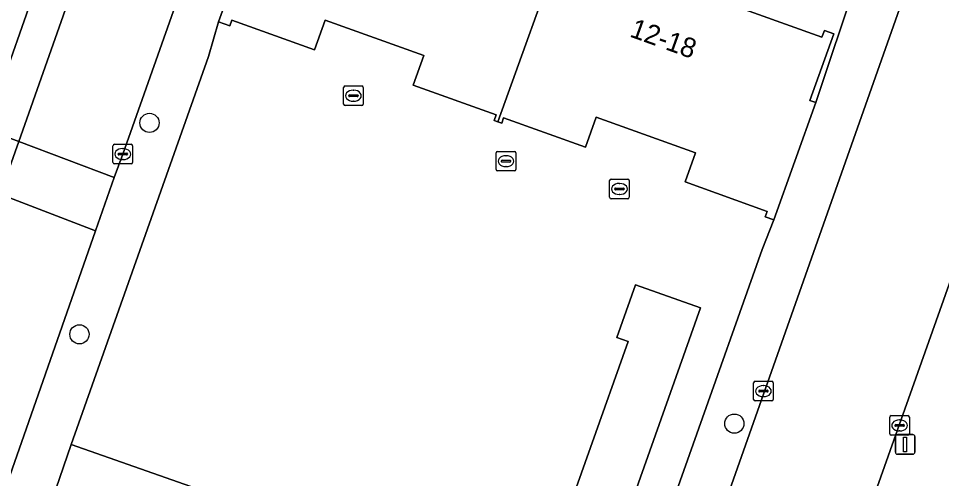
# Model space of a CAD drawing. Extents: x 163266 to 164362, y 381528 to 382286.
# Drawn here: x 163801.11 to 163848.12, y 381952.84 to 381976.3 of the extents above; entities that cross this region are included whole.
import ezdxf

# ---------------------------------------------------------------- set-up
doc = ezdxf.new("R2010")
doc.units = 0
for name, color, linetype in [('IMGEO_Boom', 7, 'Continuous'), ('IMGEO_Erf', 7, 'Continuous'), ('IMGEO_Kolk', 7, 'Continuous'), ('IMGEO_Lichtmast', 7, 'Continuous'), ('IMGEO_Pand', 7, 'Continuous'), ('IMGEO_Pand_nummerreeks', 7, 'Continuous'), ('IMGEO_Parkeervlak_open', 7, 'Continuous'), ('IMGEO_Rijbaan_lokaal_open', 7, 'Continuous'), ('IMGEO_Rioolput', 7, 'Continuous'), ('IMGEO_Voetpad_open', 7, 'Continuous')]:
    doc.layers.add(name, color=color, linetype=linetype)

msp = doc.modelspace()

# ---------------------------------------------------------------- linework, layer by layer
at = {"layer": 'IMGEO_Boom'}
for centre in [(163807.788, 381970.977), (163804.22, 381960.2), (163837.573, 381955.646)]:
    msp.add_circle(centre, 0.489, dxfattribs=at)
at = {"layer": 'IMGEO_Erf'}
for points in [[(163831.958, 381944.681), (163838.987, 381964.52), (163839.577, 381966.043), (163839.151, 381966.196), (163839.248, 381966.467), (163835.061, 381967.971), (163835.594, 381969.453), (163830.543, 381971.268), (163829.992, 381969.735), (163825.822, 381971.233), (163825.724, 381970.961), (163825.53, 381971.031), (163825.334, 381971.101), (163825.435, 381971.382), (163821.222, 381972.896), (163821.767, 381974.414), (163816.733, 381976.223), (163816.185, 381974.698), (163811.976, 381976.21), (163811.873, 381975.925), (163811.309, 381976.127), (163810.793, 381974.367), (163803.805, 381954.586), (163826.874, 381946.478)], [(163828.328, 381949.018), (163832.162, 381959.838), (163831.584, 381960.042), (163832.533, 381962.721), (163835.853, 381961.544), (163830.109, 381945.332)]]:
    msp.add_lwpolyline(points, dxfattribs=at)
at = {"layer": 'IMGEO_Kolk'}
for p, q in [((163805.929, 381968.962), (163805.929, 381969.814)), ((163806.004, 381969.888), (163806.856, 381969.888)), ((163806.417, 381969.668), (163806.442, 381969.668)), ((163806.93, 381969.814), (163806.93, 381968.962)), ((163806.188, 381969.382), (163806.188, 381969.394)), ((163806.626, 381969.345), (163806.228, 381969.345)), ((163806.231, 381969.431), (163806.629, 381969.431)), ((163806.44, 381969.108), (163806.415, 381969.108)), ((163806.672, 381969.394), (163806.672, 381969.382)), ((163806.856, 381968.888), (163806.004, 381968.888)), ((163838.628, 381957.802), (163839.48, 381957.802)), ((163838.553, 381956.876), (163838.553, 381957.728)), ((163838.855, 381957.345), (163839.253, 381957.345)), ((163839.041, 381957.582), (163839.066, 381957.582)), ((163839.554, 381957.728), (163839.554, 381956.876)), ((163838.812, 381957.296), (163838.812, 381957.308)), ((163839.25, 381957.259), (163838.852, 381957.259)), ((163839.064, 381957.022), (163839.039, 381957.022)), ((163839.296, 381957.308), (163839.296, 381957.296)), ((163839.48, 381956.802), (163838.628, 381956.802)), ((163845.488, 381955.126), (163845.488, 381955.978)), ((163845.563, 381956.052), (163846.415, 381956.052)), ((163846.489, 381955.978), (163846.489, 381955.126)), ((163845.747, 381955.546), (163845.747, 381955.558)), ((163846.185, 381955.509), (163845.787, 381955.509)), ((163845.79, 381955.595), (163846.188, 381955.595)), ((163845.976, 381955.832), (163846.001, 381955.832)), ((163846.231, 381955.558), (163846.231, 381955.546)), ((163846.415, 381955.052), (163845.563, 381955.052)), ((163845.999, 381955.272), (163845.974, 381955.272))]:
    msp.add_line(p, q, dxfattribs=at)
for points in [[(163805.929, 381968.962), (163805.929, 381969.814)], [(163806.004, 381969.888), (163806.856, 381969.888)], [(163806.93, 381969.814), (163806.93, 381968.962)], [(163806.856, 381968.888), (163806.004, 381968.888)], [(163838.628, 381957.802), (163839.48, 381957.802)], [(163838.553, 381956.876), (163838.553, 381957.728)], [(163839.554, 381957.728), (163839.554, 381956.876)], [(163839.48, 381956.802), (163838.628, 381956.802)], [(163845.488, 381955.126), (163845.488, 381955.978)], [(163845.563, 381956.052), (163846.415, 381956.052)], [(163846.489, 381955.978), (163846.489, 381955.126)], [(163846.415, 381955.052), (163845.563, 381955.052)]]:
    msp.add_lwpolyline(points, dxfattribs=at)
for centre, radius, start, end in [((163806.006, 381969.812), 0.0765, 91.552, 178.448), ((163806.006, 381969.812), 0.0765, 91.552, 178.448), ((163806.854, 381969.812), 0.0765, 1.552, 88.448), ((163806.854, 381969.812), 0.0765, 1.552, 88.448), ((163806.228, 381969.391), 0.0403, 85.8775, 175.7526), ((163806.225, 381969.381), 0.0366, 178.938, 274.7102), ((163806.629, 381969.388), 0.043, 264.8664, 352.4533), ((163806.633, 381969.393), 0.0386, 1.7309, 96.639), ((163806.006, 381968.964), 0.0765, 181.552, 268.448), ((163806.006, 381968.964), 0.0765, 181.552, 268.448), ((163806.854, 381968.964), 0.0765, 271.552, 358.448), ((163806.854, 381968.964), 0.0765, 271.552, 358.448), ((163838.63, 381957.726), 0.0765, 91.552, 178.448), ((163838.63, 381957.726), 0.0765, 91.552, 178.448), ((163839.478, 381957.726), 0.0765, 1.552, 88.448), ((163839.478, 381957.726), 0.0765, 1.552, 88.448), ((163838.852, 381957.305), 0.0403, 85.8775, 175.7526), ((163839.257, 381957.307), 0.0386, 1.7309, 96.639), ((163838.63, 381956.878), 0.0765, 181.552, 268.448), ((163838.63, 381956.878), 0.0765, 181.552, 268.448), ((163838.849, 381957.295), 0.0366, 178.938, 274.7102), ((163839.253, 381957.302), 0.043, 264.8664, 352.4533), ((163839.478, 381956.878), 0.0765, 271.552, 358.448), ((163839.478, 381956.878), 0.0765, 271.552, 358.448), ((163845.565, 381955.976), 0.0765, 91.552, 178.448), ((163845.565, 381955.976), 0.0765, 91.552, 178.448), ((163846.413, 381955.976), 0.0765, 1.552, 88.448), ((163846.413, 381955.976), 0.0765, 1.552, 88.448), ((163845.787, 381955.555), 0.0403, 85.8775, 175.7526), ((163845.784, 381955.545), 0.0366, 178.938, 274.7102), ((163846.188, 381955.552), 0.043, 264.8664, 352.4533), ((163846.192, 381955.557), 0.0386, 1.7309, 96.639), ((163845.565, 381955.128), 0.0765, 181.552, 268.448), ((163845.565, 381955.128), 0.0765, 181.552, 268.448), ((163846.413, 381955.128), 0.0765, 271.552, 358.448), ((163846.413, 381955.128), 0.0765, 271.552, 358.448)]:
    msp.add_arc(centre, radius, start, end, dxfattribs=at)
for centre, major_axis, ratio, start_param, end_param in [((163806.416, 381969.388), (-0.387, 0.002), 0.722429, 4.712389, 7.853982), ((163806.441, 381969.388), (-0.39, 0.002), 0.717154, 1.570796, 4.712389), ((163839.04, 381957.302), (-0.387, 0.002), 0.722429, 4.712389, 7.853982), ((163839.065, 381957.302), (-0.39, 0.002), 0.717154, 1.570796, 4.712389), ((163845.975, 381955.552), (-0.387, 0.002), 0.722429, 4.712389, 7.853982), ((163846, 381955.552), (-0.39, 0.002), 0.717154, 1.570796, 4.712389)]:
    msp.add_ellipse(centre, major_axis=major_axis, ratio=ratio, start_param=start_param, end_param=end_param, dxfattribs=at)
at = {"layer": 'IMGEO_Lichtmast'}
for p, q in [((163845.776, 381954.187), (163845.776, 381954.987)), ((163845.776, 381954.987), (163845.776, 381954.187)), ((163845.876, 381955.087), (163846.666, 381955.087)), ((163846.666, 381955.087), (163845.876, 381955.087)), ((163846.766, 381954.987), (163846.766, 381954.187)), ((163846.766, 381954.187), (163846.766, 381954.987)), ((163846.666, 381954.087), (163845.876, 381954.087)), ((163845.876, 381954.087), (163846.666, 381954.087))]:
    msp.add_line(p, q, dxfattribs=at)
msp.add_lwpolyline([(163846.196, 381954.962), (163846.346, 381954.962), (163846.346, 381954.212), (163846.196, 381954.212), (163846.196, 381954.962)], dxfattribs=at)
for centre, start, end in [((163845.876, 381954.987), 90, 180), ((163845.876, 381954.987), 90, 180), ((163846.666, 381954.987), 0, 90), ((163846.666, 381954.987), 360, 90), ((163845.876, 381954.187), 180, 270), ((163845.876, 381954.187), 180, 270), ((163846.666, 381954.187), 270, 0), ((163846.666, 381954.187), 270, 0)]:
    msp.add_arc(centre, 0.1, start, end, dxfattribs=at)
at = {"layer": 'IMGEO_Pand'}
for points in [[(163828.903, 381980.425), (163828.559, 381980.548), (163828.422, 381980.167), (163823.28, 381982.014), (163823.397, 381982.338), (163820.445, 381983.398), (163820.345, 381983.12), (163815.185, 381984.974), (163815.309, 381985.319), (163814.969, 381985.441), (163813.733, 381981.999), (163813.455, 381982.099), (163811.309, 381976.127), (163811.873, 381975.925), (163811.976, 381976.21), (163816.185, 381974.698), (163816.733, 381976.223), (163821.767, 381974.414), (163821.222, 381972.896), (163825.435, 381971.382), (163825.334, 381971.101), (163825.53, 381971.031)], [(163842.633, 381975.524), (163842.158, 381975.695), (163842.033, 381975.347), (163836.947, 381977.174), (163837.067, 381977.508), (163834.065, 381978.587), (163833.943, 381978.247), (163828.88, 381980.065), (163828.997, 381980.391), (163828.903, 381980.425), (163825.53, 381971.031), (163825.724, 381970.961), (163825.822, 381971.233), (163829.992, 381969.735), (163830.543, 381971.268), (163835.594, 381969.453), (163835.061, 381967.971), (163839.248, 381966.467), (163839.151, 381966.196), (163839.577, 381966.043), (163841.722, 381972.015), (163841.412, 381972.127)], [(163830.109, 381945.332), (163835.853, 381961.544), (163832.533, 381962.721), (163831.584, 381960.042), (163832.162, 381959.838), (163828.328, 381949.018), (163827.835, 381949.192), (163826.874, 381946.478)]]:
    msp.add_lwpolyline(points, close=True, dxfattribs=at)
at = {"layer": 'IMGEO_Parkeervlak_open'}
msp.add_lwpolyline([(163805.827, 381988.862), (163805.61, 381988.213), (163799.456, 381970.657), (163801.126, 381970.028), (163808.551, 381991.106)], dxfattribs=at)
msp.add_lwpolyline([(163800.18, 381967.343), (163801.126, 381970.028), (163799.456, 381970.657), (163798.523, 381967.981)], close=True, dxfattribs=at)
at = {"layer": 'IMGEO_Rijbaan_lokaal_open'}
for points in [[(163808.594, 381991.228), (163808.551, 381991.106), (163801.126, 381970.028), (163805.994, 381968.193), (163806.429, 381969.388), (163813.264, 381988.782)], [(163846.791, 381979.115), (163802.089, 381852.268)], [(163809.12, 381850.886), (163812.108, 381859.471), (163812.258, 381859.902), (163813.491, 381863.443), (163822.962, 381890.652), (163851.893, 381972.292)]]:
    msp.add_lwpolyline(points, dxfattribs=at)
for points in [[(163805.994, 381968.193), (163801.126, 381970.028), (163800.18, 381967.343), (163805.033, 381965.475)], [(163800.18, 381967.343), (163780.576, 381911.693), (163785.506, 381909.865), (163785.986, 381911.164), (163792.763, 381930.564), (163799.926, 381950.899), (163805.033, 381965.475)]]:
    msp.add_lwpolyline(points, close=True, dxfattribs=at)
at = {"layer": 'IMGEO_Rioolput'}
for p, q in [((163817.749, 381972.863), (163818.601, 381972.863)), ((163817.674, 381971.937), (163817.674, 381972.789)), ((163817.933, 381972.357), (163817.933, 381972.369)), ((163817.976, 381972.406), (163818.374, 381972.406)), ((163818.162, 381972.643), (163818.187, 381972.643)), ((163818.417, 381972.369), (163818.417, 381972.357)), ((163818.675, 381972.789), (163818.675, 381971.937)), ((163818.371, 381972.32), (163817.973, 381972.32)), ((163818.185, 381972.083), (163818.16, 381972.083)), ((163818.601, 381971.863), (163817.749, 381971.863)), ((163825.443, 381968.6), (163825.443, 381969.452)), ((163825.518, 381969.526), (163826.37, 381969.526)), ((163825.745, 381969.069), (163826.143, 381969.069)), ((163825.931, 381969.306), (163825.956, 381969.306)), ((163826.444, 381969.452), (163826.444, 381968.6)), ((163825.702, 381969.02), (163825.702, 381969.032)), ((163826.14, 381968.983), (163825.742, 381968.983)), ((163825.954, 381968.746), (163825.929, 381968.746)), ((163826.186, 381969.032), (163826.186, 381969.02)), ((163826.37, 381968.526), (163825.518, 381968.526)), ((163831.222, 381967.183), (163831.222, 381968.035)), ((163831.297, 381968.109), (163832.149, 381968.109)), ((163831.524, 381967.652), (163831.922, 381967.652)), ((163831.71, 381967.889), (163831.735, 381967.889)), ((163832.223, 381968.035), (163832.223, 381967.183)), ((163831.481, 381967.603), (163831.481, 381967.615)), ((163831.919, 381967.566), (163831.521, 381967.566)), ((163831.733, 381967.329), (163831.708, 381967.329)), ((163831.965, 381967.615), (163831.965, 381967.603)), ((163832.149, 381967.109), (163831.297, 381967.109))]:
    msp.add_line(p, q, dxfattribs=at)
for points in [[(163817.749, 381972.863), (163818.601, 381972.863)], [(163817.674, 381971.937), (163817.674, 381972.789)], [(163818.675, 381972.789), (163818.675, 381971.937)], [(163818.601, 381971.863), (163817.749, 381971.863)], [(163825.443, 381968.6), (163825.443, 381969.452)], [(163825.518, 381969.526), (163826.37, 381969.526)], [(163826.444, 381969.452), (163826.444, 381968.6)], [(163826.37, 381968.526), (163825.518, 381968.526)], [(163831.222, 381967.183), (163831.222, 381968.035)], [(163831.297, 381968.109), (163832.149, 381968.109)], [(163832.223, 381968.035), (163832.223, 381967.183)], [(163832.149, 381967.109), (163831.297, 381967.109)]]:
    msp.add_lwpolyline(points, dxfattribs=at)
for centre, radius, start, end in [((163817.751, 381972.787), 0.0765, 91.552, 178.448), ((163817.751, 381972.787), 0.0765, 91.552, 178.448), ((163818.599, 381972.787), 0.0765, 1.552, 88.448), ((163818.599, 381972.787), 0.0765, 1.552, 88.448), ((163817.973, 381972.366), 0.0403, 85.8775, 175.7526), ((163817.97, 381972.356), 0.0366, 178.938, 274.7102), ((163818.374, 381972.363), 0.043, 264.8664, 352.4533), ((163818.378, 381972.368), 0.0386, 1.7309, 96.639), ((163817.751, 381971.939), 0.0765, 181.552, 268.448), ((163817.751, 381971.939), 0.0765, 181.552, 268.448), ((163818.599, 381971.939), 0.0765, 271.552, 358.448), ((163818.599, 381971.939), 0.0765, 271.552, 358.448), ((163825.52, 381969.45), 0.0765, 91.552, 178.448), ((163825.52, 381969.45), 0.0765, 91.552, 178.448), ((163825.742, 381969.029), 0.0403, 85.8775, 175.7526), ((163826.147, 381969.031), 0.0386, 1.7309, 96.639), ((163826.368, 381969.45), 0.0765, 1.552, 88.448), ((163826.368, 381969.45), 0.0765, 1.552, 88.448), ((163825.52, 381968.602), 0.0765, 181.552, 268.448), ((163825.52, 381968.602), 0.0765, 181.552, 268.448), ((163825.739, 381969.019), 0.0366, 178.938, 274.7102), ((163826.143, 381969.026), 0.043, 264.8664, 352.4533), ((163826.368, 381968.602), 0.0765, 271.552, 358.448), ((163826.368, 381968.602), 0.0765, 271.552, 358.448), ((163831.299, 381968.033), 0.0765, 91.552, 178.448), ((163831.299, 381968.033), 0.0765, 91.552, 178.448), ((163831.521, 381967.612), 0.0403, 85.8775, 175.7526), ((163831.926, 381967.614), 0.0386, 1.7309, 96.639), ((163832.147, 381968.033), 0.0765, 1.552, 88.448), ((163832.147, 381968.033), 0.0765, 1.552, 88.448), ((163831.299, 381967.185), 0.0765, 181.552, 268.448), ((163831.299, 381967.185), 0.0765, 181.552, 268.448), ((163831.518, 381967.602), 0.0366, 178.938, 274.7102), ((163831.922, 381967.609), 0.043, 264.8664, 352.4533), ((163832.147, 381967.185), 0.0765, 271.552, 358.448), ((163832.147, 381967.185), 0.0765, 271.552, 358.448)]:
    msp.add_arc(centre, radius, start, end, dxfattribs=at)
for centre, major_axis, ratio, start_param, end_param in [((163818.161, 381972.363), (-0.387, 0.002), 0.722429, 4.712389, 7.853982), ((163818.186, 381972.363), (-0.39, 0.002), 0.717154, 1.570796, 4.712389), ((163825.93, 381969.026), (-0.387, 0.002), 0.722429, 4.712389, 7.853982), ((163825.955, 381969.026), (-0.39, 0.002), 0.717154, 1.570796, 4.712389), ((163831.709, 381967.609), (-0.387, 0.002), 0.722429, 4.712389, 7.853982), ((163831.734, 381967.609), (-0.39, 0.002), 0.717154, 1.570796, 4.712389)]:
    msp.add_ellipse(centre, major_axis=major_axis, ratio=ratio, start_param=start_param, end_param=end_param, dxfattribs=at)
at = {"layer": 'IMGEO_Voetpad_open'}
for points in [[(163774.008, 381868.401), (163775.374, 381873.443), (163776.402, 381876.494), (163778.528, 381882.571), (163778.764, 381882.488), (163779.939, 381885.846), (163780.912, 381888.775), (163787.724, 381908.577), (163788.159, 381910.115), (163790.288, 381916.317), (163792.59, 381922.456), (163799.091, 381940.863), (163799.514, 381942.258), (163801.654, 381948.349), (163803.805, 381954.586), (163810.793, 381974.367), (163811.309, 381976.127), (163813.455, 381982.099), (163813.733, 381981.999), (163814.969, 381985.441), (163816.052, 381988.185), (163816.796, 381990.222)], [(163764.05, 381870.111), (163765.264, 381873.618), (163772.497, 381893.985), (163777.996, 381909.658), (163778.922, 381912.306), (163779.289, 381913.394), (163786.442, 381933.75), (163792.95, 381952.249), (163798.523, 381967.981), (163799.456, 381970.657), (163805.61, 381988.213), (163805.827, 381988.862)], [(163813.264, 381988.782), (163806.429, 381969.388), (163805.994, 381968.193), (163805.033, 381965.475), (163799.926, 381950.899), (163792.763, 381930.564), (163785.986, 381911.164), (163785.506, 381909.865), (163784.6, 381907.284), (163779.141, 381891.761), (163769.977, 381865.691), (163769.681, 381864.823)], [(163844.694, 381980.786), (163843.796, 381978.24), (163841.722, 381972.015), (163839.577, 381966.043), (163838.987, 381964.52), (163831.958, 381944.681), (163829.844, 381938.4), (163827.691, 381932.273), (163827.061, 381931.032), (163820.697, 381912.77), (163818.489, 381906.266), (163816.39, 381900.156), (163815.678, 381898.911), (163808.748, 381878.925), (163807.537, 381876.168), (163806.358, 381872.797), (163806.591, 381872.716), (163804.468, 381866.646), (163803.394, 381863.644), (163801.502, 381858.259)], [(163802.089, 381852.268), (163846.791, 381979.115)], [(163853.659, 381977.276), (163851.893, 381972.292), (163822.962, 381890.652), (163813.491, 381863.443), (163813.963, 381863.277), (163812.73, 381859.736), (163812.258, 381859.902), (163812.108, 381859.471), (163809.12, 381850.886)], [(163826.874, 381946.478), (163803.805, 381954.586), (163801.654, 381948.349)]]:
    msp.add_lwpolyline(points, dxfattribs=at)
msp.add_lwpolyline([(163816.052, 381988.185), (163814.969, 381985.441), (163815.309, 381985.319), (163815.185, 381984.974), (163820.345, 381983.12), (163820.445, 381983.398), (163823.397, 381982.338), (163823.28, 381982.014), (163828.422, 381980.167), (163828.559, 381980.548), (163828.903, 381980.425), (163828.997, 381980.391), (163828.88, 381980.065), (163833.943, 381978.247), (163834.065, 381978.587), (163837.067, 381977.508), (163836.947, 381977.174), (163842.033, 381975.347), (163842.158, 381975.695), (163842.633, 381975.524), (163841.412, 381972.127), (163841.722, 381972.015), (163843.796, 381978.24)], close=True, dxfattribs=at)

# ---------------------------------------------------------------- texts
at = {"layer": 'IMGEO_Pand_nummerreeks'}
msp.add_text('12-18', height=1, rotation=340.2673, dxfattribs=at).set_placement((163832.195, 381975.391))

doc.saveas('drawing.dxf')
